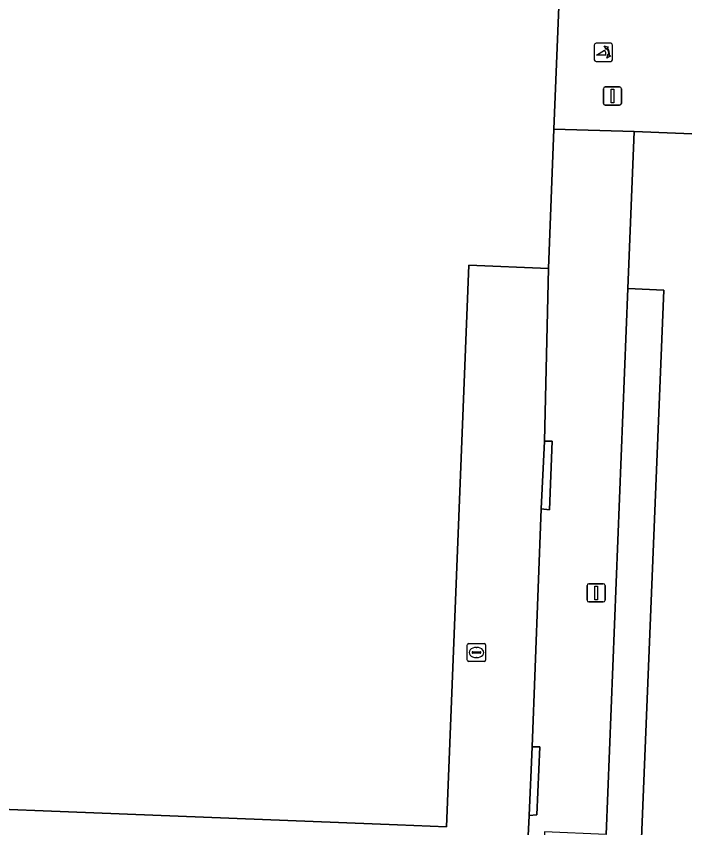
# Model space of a CAD drawing. Extents: x 160888 to 161385, y 386490 to 386908.
# Drawn here: x 161306.64 to 161343.32, y 386784.23 to 386828.79 of the extents above; entities that cross this region are included whole.
import ezdxf

# ---------------------------------------------------------------- set-up
doc = ezdxf.new("R2010")
doc.units = 0
for name, color, linetype in [('IMGEO_Erf', 7, 'Continuous'), ('IMGEO_Lichtmast', 7, 'Continuous'), ('IMGEO_Pand', 7, 'Continuous'), ('IMGEO_Poller', 7, 'Continuous'), ('IMGEO_Rijbaan_lokaal_open', 7, 'Continuous'), ('IMGEO_Rioolput', 7, 'Continuous'), ('IMGEO_Voetpad_open', 7, 'Continuous')]:
    doc.layers.add(name, color=color, linetype=linetype)

msp = doc.modelspace()

# ---------------------------------------------------------------- linework, layer by layer
at = {"layer": 'IMGEO_Erf'}
msp.add_lwpolyline([(161338.996, 386783.866), (161335.63, 386784.001), (161335.175, 386772.66), (161336.508, 386772.607), (161335.586, 386749.906), (161335.309, 386743.098), (161337.283, 386743.017), (161337.567, 386750), (161338.482, 386772.507), (161340.481, 386772.426), (161342.162, 386813.752), (161340.189, 386813.832)], close=True, dxfattribs=at)
at = {"layer": 'IMGEO_Lichtmast'}
for p, q in [((161338.85, 386824.006), (161338.85, 386824.806)), ((161338.85, 386824.806), (161338.85, 386824.006)), ((161338.95, 386824.906), (161339.74, 386824.906)), ((161339.74, 386824.906), (161338.95, 386824.906)), ((161339.84, 386824.806), (161339.84, 386824.006)), ((161339.84, 386824.006), (161339.84, 386824.806)), ((161339.74, 386823.906), (161338.95, 386823.906)), ((161338.95, 386823.906), (161339.74, 386823.906)), ((161337.956, 386796.73), (161337.956, 386797.53)), ((161337.956, 386797.53), (161337.956, 386796.73)), ((161338.056, 386797.63), (161338.846, 386797.63)), ((161338.846, 386797.63), (161338.056, 386797.63)), ((161338.946, 386797.53), (161338.946, 386796.73)), ((161338.946, 386796.73), (161338.946, 386797.53)), ((161338.846, 386796.63), (161338.056, 386796.63)), ((161338.056, 386796.63), (161338.846, 386796.63))]:
    msp.add_line(p, q, dxfattribs=at)
for points in [[(161339.27, 386824.781), (161339.42, 386824.781), (161339.42, 386824.031), (161339.27, 386824.031), (161339.27, 386824.781)], [(161338.376, 386797.505), (161338.526, 386797.505), (161338.526, 386796.755), (161338.376, 386796.755), (161338.376, 386797.505)]]:
    msp.add_lwpolyline(points, dxfattribs=at)
for centre, start, end in [((161338.95, 386824.806), 90, 180), ((161338.95, 386824.806), 90, 180), ((161339.74, 386824.806), 0, 90), ((161339.74, 386824.806), 360, 90), ((161338.95, 386824.006), 180, 270), ((161338.95, 386824.006), 180, 270), ((161339.74, 386824.006), 270, 0), ((161339.74, 386824.006), 270, 0), ((161338.056, 386797.53), 90, 180), ((161338.056, 386797.53), 90, 180), ((161338.846, 386797.53), 0, 90), ((161338.846, 386797.53), 360, 90), ((161338.056, 386796.73), 180, 270), ((161338.056, 386796.73), 180, 270), ((161338.846, 386796.73), 270, 0), ((161338.846, 386796.73), 270, 0)]:
    msp.add_arc(centre, 0.1, start, end, dxfattribs=at)
at = {"layer": 'IMGEO_Pand'}
for points in [[(161331.47, 386815.113), (161335.837, 386814.939), (161336.142, 386822.581), (161336.697, 386836.512), (161288.895, 386838.421), (161288.608, 386831.222), (161288.513, 386828.834), (161288.037, 386816.903), (161288.017, 386816.411), (161287.994, 386815.819), (161287.9, 386813.473), (161287.589, 386805.614), (161287.138, 386794.242), (161286.896, 386788.152), (161286.841, 386786.774), (161286.811, 386786.009), (161327.555, 386784.385), (161330.241, 386784.278)], [(161348.445, 386826.44), (161348.244, 386822.153), (161340.54, 386822.467), (161340.189, 386813.832), (161342.162, 386813.752), (161340.481, 386772.426), (161338.482, 386772.507), (161337.567, 386750), (161337.283, 386743.017), (161335.309, 386743.098), (161334.593, 386726.104), (161334.801, 386726.096), (161354.391, 386725.312), (161354.593, 386725.304), (161355.121, 386738.044), (161353.387, 386738.115), (161353.533, 386741.712), (161357.179, 386741.563), (161357.522, 386750), (161358.531, 386774.8), (161360.635, 386774.751), (161362.7, 386825.861)]]:
    msp.add_lwpolyline(points, close=True, dxfattribs=at)
at = {"layer": 'IMGEO_Poller'}
for p, q in [((161339.256, 386827.303), (161338.448, 386827.303)), ((161339.256, 386827.303), (161338.448, 386827.303)), ((161338.354, 386827.208), (161338.354, 386826.401)), ((161338.354, 386827.208), (161338.354, 386826.401)), ((161339.35, 386826.401), (161339.35, 386827.208)), ((161339.35, 386826.401), (161339.35, 386827.208)), ((161338.448, 386826.306), (161339.256, 386826.306)), ((161338.448, 386826.306), (161339.256, 386826.306))]:
    msp.add_line(p, q, dxfattribs=at)
for points in [[(161338.989, 386826.659), (161338.476, 386826.659), (161338.906, 386826.934)], [(161339.033, 386827.032), (161339.021, 386826.959), (161338.896, 386827.164)], [(161338.896, 386827.164), (161339.127, 386827.098), (161339.056, 386827.066)], [(161339.049, 386826.487), (161339.115, 386826.718), (161339.145, 386826.65)], [(161339.181, 386826.623), (161339.253, 386826.612), (161339.049, 386826.487)]]:
    msp.add_lwpolyline(points, dxfattribs=at)
for centre, radius, start, end in [((161338.448, 386827.208), 0.0946, 90, 180), ((161338.448, 386827.208), 0.0946, 90, 180), ((161339.256, 386827.208), 0.0946, 0, 90), ((161339.256, 386827.208), 0.0946, 0, 90), ((161338.661, 386826.709), 0.332, 351.3247, 42.4854), ((161338.675, 386826.719), 0.476, 351.7527, 41.1691), ((161338.675, 386826.719), 0.516, 349.3569, 42.2912), ((161338.448, 386826.401), 0.0946, 180, 270), ((161338.448, 386826.401), 0.0946, 180, 270), ((161339.256, 386826.401), 0.0946, 270, 0), ((161339.256, 386826.401), 0.0946, 270, 0)]:
    msp.add_arc(centre, radius, start, end, dxfattribs=at)
at = {"layer": 'IMGEO_Rijbaan_lokaal_open'}
msp.add_lwpolyline([(161279.498, 386784.186), (161285.042, 386783.964), (161285.001, 386783.253), (161290.161, 386782.96), (161306.56, 386782.379), (161334.596, 386781.235), (161334.772, 386784.906), (161334.949, 386788.678), (161335.446, 386801.74), (161335.616, 386805.459), (161335.837, 386814.939), (161331.47, 386815.113), (161330.241, 386784.278), (161327.555, 386784.385), (161286.811, 386786.009)], dxfattribs=at)
at = {"layer": 'IMGEO_Rioolput'}
for p, q in [((161331.388, 386793.427), (161331.388, 386794.279)), ((161331.463, 386794.353), (161332.315, 386794.353)), ((161332.389, 386794.279), (161332.389, 386793.427)), ((161331.647, 386793.847), (161331.647, 386793.859)), ((161331.69, 386793.896), (161332.088, 386793.896)), ((161331.876, 386794.133), (161331.901, 386794.133)), ((161332.131, 386793.859), (161332.131, 386793.847)), ((161332.085, 386793.81), (161331.687, 386793.81)), ((161331.899, 386793.573), (161331.874, 386793.573)), ((161332.315, 386793.353), (161331.463, 386793.353))]:
    msp.add_line(p, q, dxfattribs=at)
for points in [[(161331.388, 386793.427), (161331.388, 386794.279)], [(161331.463, 386794.353), (161332.315, 386794.353)], [(161332.389, 386794.279), (161332.389, 386793.427)], [(161332.315, 386793.353), (161331.463, 386793.353)]]:
    msp.add_lwpolyline(points, dxfattribs=at)
for centre, radius, start, end in [((161331.465, 386794.277), 0.0765, 91.552, 178.448), ((161331.465, 386794.277), 0.0765, 91.552, 178.448), ((161332.313, 386794.277), 0.0765, 1.552, 88.448), ((161332.313, 386794.277), 0.0765, 1.552, 88.448), ((161331.687, 386793.856), 0.0403, 85.8775, 175.7526), ((161331.684, 386793.846), 0.0366, 178.938, 274.7102), ((161332.088, 386793.853), 0.043, 264.8664, 352.4533), ((161332.092, 386793.858), 0.0386, 1.7309, 96.639), ((161331.465, 386793.429), 0.0765, 181.552, 268.448), ((161331.465, 386793.429), 0.0765, 181.552, 268.448), ((161332.313, 386793.429), 0.0765, 271.552, 358.448), ((161332.313, 386793.429), 0.0765, 271.552, 358.448)]:
    msp.add_arc(centre, radius, start, end, dxfattribs=at)
for centre, major_axis, ratio, start_param, end_param in [((161331.875, 386793.853), (-0.387, 0.002), 0.722429, 4.712389, 7.853982), ((161331.9, 386793.853), (-0.39, 0.002), 0.717154, 1.570796, 4.712389)]:
    msp.add_ellipse(centre, major_axis=major_axis, ratio=ratio, start_param=start_param, end_param=end_param, dxfattribs=at)
at = {"layer": 'IMGEO_Voetpad_open'}
for points in [[(161293.689, 386849.863), (161293.804, 386852.031), (161290.382, 386852.207), (161284.908, 386852.43), (161284.901, 386852.005), (161284.468, 386852.014), (161283.986, 386839.974), (161282.19, 386840.045), (161282.13, 386838.652), (161288.895, 386838.421), (161336.697, 386836.512), (161336.142, 386822.581), (161340.54, 386822.467), (161348.244, 386822.153), (161348.445, 386826.44), (161362.7, 386825.861), (161367.463, 386825.61), (161370.327, 386824.774)], [(161338.996, 386783.866), (161340.189, 386813.832), (161340.54, 386822.467), (161336.142, 386822.581), (161335.837, 386814.939), (161335.616, 386805.459), (161336.034, 386805.454), (161335.896, 386801.692), (161335.446, 386801.74), (161334.949, 386788.678), (161335.371, 386788.68), (161335.206, 386784.951), (161334.772, 386784.906), (161334.596, 386781.235)]]:
    msp.add_lwpolyline(points, dxfattribs=at)
for points in [[(161335.446, 386801.74), (161335.896, 386801.692), (161336.034, 386805.454), (161335.616, 386805.459)], [(161334.772, 386784.906), (161335.206, 386784.951), (161335.371, 386788.68), (161334.949, 386788.678)]]:
    msp.add_lwpolyline(points, close=True, dxfattribs=at)

doc.saveas('drawing.dxf')
